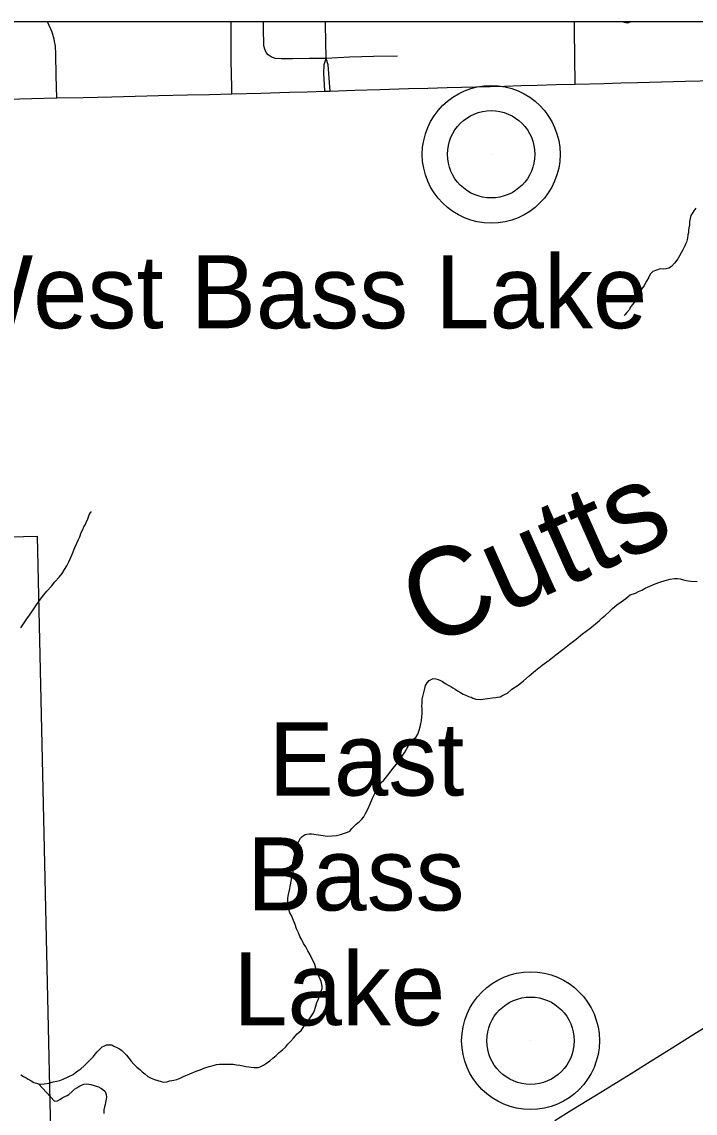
# Model space of a CAD drawing. Extents: x 103424 to 290657, y 38711 to 110967.
# Drawn here: x 149253 to 153117, y 104701 to 110967 of the extents above; entities that cross this region are included whole.
import ezdxf

# ---------------------------------------------------------------- set-up
doc = ezdxf.new("R2010")
doc.units = 0
for name, color, linetype in [('GM_X_Corporation', 7, 'Continuous'), ('GM_X_County_Road', 7, 'Continuous'), ('GM_X_Minor_River', 7, 'Continuous'), ('GM_X_Minor_River_Text', 7, 'Continuous'), ('GM_X_Township_Road', 7, 'Continuous'), ('GM_X_Unincorporated', 7, 'Continuous'), ('GM_X_Unincorporated_Location', 7, 'Continuous'), ('GM_X_Unincorporated_Text', 7, 'Continuous'), ('GM_X_US_Route', 7, 'Continuous')]:
    doc.layers.add(name, color=color, linetype=linetype)

msp = doc.modelspace()

# ---------------------------------------------------------------- linework, layer by layer
at = {"layer": 'GM_X_Corporation'}
for points in [[(103423.7, 96534.8), (103423.7, 38711.2), (175679.7, 38711.2), (175679.7, 110967.2), (119699, 110967.2), (119716.9, 106542.5), (119719.8, 106322.8), (119720.8, 106006.3), (119709.7, 99445.7), (119706.4, 99064.2), (119663.9, 96690), (117026.4, 96688.2), (115542.1, 96665), (105081.7, 96574.5)], [(173175.4, 110967.2), (148354.5, 110967.2), (148366.5, 110284), (148366.4, 110242.2), (148494.2, 102114.7), (148500.5, 101714.1), (148505.8, 101377.4), (148509.9, 101119.2), (148594.2, 97294.7), (158050.5, 97608.1), (158064.2, 97608.5), (162306.4, 97749.1), (162479.3, 97753.8), (165116.9, 97825.6), (173478.4, 98058.2), (173457.5, 99090), (173443.3, 99817.2), (173398.5, 101988.3), (173365.2, 103570.9), (173327.2, 105148.6), (173218, 109584.4)]]:
    msp.add_lwpolyline(points, close=True, dxfattribs=at)
msp.add_lwpolyline([(148394.4, 107990.6), (149341.4, 108013.6), (149443.1, 103484.7), (148478.9, 103465.7)], dxfattribs=at)
at = {"layer": 'GM_X_County_Road'}
msp.add_lwpolyline([(149168.7, 110523.9), (149311.2, 110527.1), (149453.8, 110530.1), (149605.6, 110533.6), (149770.7, 110537.4), (149904.4, 110540.5), (150038.2, 110543.6), (150203.2, 110547.3), (150331.2, 110550.1), (150459.2, 110552.9), (150624.2, 110557.9), (150789.2, 110562.9), (150890.5, 110565.9), (150991.8, 110569), (151022.9, 110569.9), (151165, 110574.4), (151307.2, 110578.8), (151472.2, 110583.7), (151582.8, 110586.9), (151693.4, 110590.1), (151858.4, 110594.4), (152023.4, 110598.7), (152116.8, 110601.2), (152210.2, 110603.6), (152320, 110606.7), (152429.7, 110609.8), (152594.7, 110613.8), (152690.5, 110616.2), (152786.4, 110618.5), (152924.5, 110622.2), (153062.6, 110625.9), (153227.6, 110630.5)], dxfattribs=at)
at = {"layer": 'GM_X_Minor_River'}
for points in [[(152745.6, 110967.2), (152738.4, 110963.4), (152726.4, 110959.1), (152710.2, 110962.9), (152692, 110966.6), (152690.6, 110967.2)], [(153120.7, 109897.6), (153108.9, 109881.2), (153101.1, 109866.9), (153093.3, 109854.7), (153089.5, 109838.5), (153085.8, 109820.2), (153084.1, 109802), (153080.4, 109783.8), (153078.7, 109769.6), (153078.9, 109757.5), (153075.1, 109743.3), (153073.4, 109725), (153067.7, 109702.7), (153061.9, 109690.5), (153058.1, 109680.3), (153046.4, 109657.9), (153017, 109606.9), (152999.3, 109582.3), (152981.5, 109561.8), (152965.5, 109553.4), (152951.5, 109549.1), (152937.4, 109546.9), (152917.2, 109548.5), (152895.1, 109542.1), (152875.1, 109533.6), (152859.2, 109519.2), (152851.4, 109500.9), (152837.7, 109478.4), (152824, 109453.9), (152810.3, 109431.5), (152798.7, 109405), (152783, 109376.4), (152767.3, 109356), (152755.4, 109341.6), (152743.6, 109327.3), (152739.7, 109315.1), (152725.9, 109298.7), (152714.1, 109284.3), (152710.6, 109281.4)], [(149247.5, 107487.3), (149263.2, 107509.8), (149278.9, 107534.3), (149296.6, 107560.9), (149314.3, 107585.4), (149334, 107614.1), (149351.7, 107638.6), (149371.4, 107667.3), (149397.1, 107698), (149422.8, 107726.8), (149442.5, 107751.4), (149468.3, 107778.1), (149484, 107800.6), (149497.7, 107823), (149511.5, 107843.5), (149523.2, 107865.9), (149532.9, 107888.3), (149544.5, 107914.8), (149558, 107949.4), (149569.7, 107973.8), (149579.4, 107994.2), (149587.2, 108010.5), (149594.8, 108034.8), (149602.6, 108053.2), (149608.4, 108067.4), (149616.2, 108079.7), (149622, 108091.9), (149631.7, 108114.3), (149639.4, 108136.6), (149649.2, 108151), (149651.2, 108153), (149653.2, 108153.1)], [(151516.6, 106861.1), (151526.4, 106877.5), (151534.1, 106899.8), (151539.7, 106920.1), (151543.4, 106938.4), (151547.2, 106954.6), (151548.8, 106976.8), (151550.5, 106997.1), (151550, 107021.3), (151549.7, 107041.5), (151551.5, 107053.6), (151551, 107077.9), (151566.1, 107138.7), (151569.8, 107157), (151579.6, 107171.3), (151591.5, 107185.7), (151601.5, 107191.9), (151613.5, 107196.2), (151629.7, 107194.4), (151641.8, 107190.6), (151656.1, 107184.8), (151668.3, 107179), (151682.6, 107169.1), (151700.9, 107159.3), (151715.2, 107151.5), (151727.4, 107143.7), (151739.7, 107135.8), (151754, 107125.9), (151770.3, 107116.1), (151786.6, 107106.3), (151804.9, 107098.6), (151817.1, 107092.7), (151831.3, 107088.9), (151841.5, 107083.1), (151857.8, 107077.3), (151886, 107075.8), (151926.3, 107082.6), (151954.5, 107085.1), (151972.6, 107087.4), (151982.6, 107089.6), (151998.7, 107091.9), (152008.7, 107098.2), (152022.7, 107104.5), (152040.7, 107112.9), (152064.5, 107135.5), (152102.5, 107158.4), (152132.3, 107183.2), (152164.1, 107212), (152201.8, 107243), (152239.6, 107274), (152279.5, 107303), (152317.3, 107331.9), (152357.1, 107362.9), (152396.9, 107394), (152434.7, 107422.9), (152470.5, 107453.8), (152512.3, 107484.9), (152567.9, 107530.3), (152583.8, 107544.8), (152603.7, 107561.3), (152623.6, 107579.8), (152643.4, 107598.4), (152667.3, 107619), (152693.2, 107637.6), (152719, 107656.3), (152744.9, 107676.9), (152775, 107687.6), (152793, 107696), (152811, 107704.4), (152831, 107714.8), (152857, 107727.4), (152887, 107740.1), (152915.1, 107750.7), (152945.2, 107759.3), (152973.3, 107767.9), (152999.5, 107770.3), (153015.6, 107770.6), (153031.8, 107768.9), (153050.1, 107763.2), (153066.3, 107759.4), (153092.6, 107755.9), (153128.9, 107754.5)], [(150779.5, 105096.6), (150795.3, 105113), (150813.1, 105131.5), (150832.9, 105156.1), (150856.7, 105176.7), (150872.5, 105199.2), (150888.2, 105221.7), (150904, 105242.2), (150915.8, 105260.6), (150927.6, 105277), (150933.4, 105291.2), (150939.1, 105309.5), (150946.7, 105335.9), (150956.4, 105358.3), (150964, 105382.7), (150971.8, 105401), (150977.5, 105417.3), (150977.3, 105427.4), (150975.1, 105439.4), (150970.7, 105457.5), (150951.8, 105501.6), (150947.5, 105517.7), (150941.1, 105533.8), (150934.7, 105553.9), (150926.3, 105571.9), (150917.9, 105589.9), (150907.5, 105609.9), (150894.9, 105634), (150882.4, 105655.9), (150870, 105675.9), (150859.5, 105695.9), (150849.1, 105716), (150840.6, 105736), (150830.1, 105760.1), (150821.6, 105784.1), (150808.9, 105816.2), (150800.5, 105836.3), (150792.1, 105852.3), (150787.9, 105864.4), (150783.6, 105878.4), (150781.3, 105894.5), (150779, 105912.7), (150780.6, 105934.9), (150784.2, 105957.2), (150789.8, 105981.5), (150795.3, 106012), (150802.7, 106054.5), (150808.3, 106076.8), (150810.1, 106091), (150807.8, 106105.1), (150807.5, 106123.3), (150809.2, 106139.5), (150812.9, 106155.7), (150816.6, 106176), (150820.4, 106192.2), (150824.1, 106206.4), (150827.9, 106220.6), (150831.7, 106234.8), (150839.4, 106253.1), (150843.3, 106263.3), (150853.1, 106279.6), (150863, 106289.9), (150878.9, 106300.3), (150889, 106302.5), (150903.1, 106304.8), (150915.2, 106305), (150981.9, 106296.1), (151006.2, 106292.5), (151034.4, 106293), (151058.6, 106295.4), (151082.7, 106301.9), (151104.8, 106308.4), (151122.8, 106314.7), (151134.8, 106321), (151146.7, 106335.4), (151172.5, 106360.1), (151190.3, 106376.5), (151204.2, 106388.9), (151216.1, 106403.3), (151225.8, 106421.6), (151239.5, 106446.1), (151253.1, 106476.6), (151266.6, 106509.2), (151280.2, 106539.7), (151291.9, 106564.2), (151303.7, 106582.6), (151315.5, 106599), (151331.4, 106613.4), (151345.2, 106631.8), (151360.9, 106652.3), (151376.7, 106672.8), (151392.5, 106691.2), (151404.4, 106705.6), (151416.2, 106719.9), (151426, 106738.3), (151439.8, 106756.7), (151451.6, 106773.1), (151461.3, 106791.4), (151480.9, 106826.1), (151500.7, 106848.7), (151516.6, 106861.1)], [(149247.1, 104921.8), (149263.4, 104912), (149277.7, 104904.1), (149289.9, 104896.3), (149306.2, 104886.5), (149322.6, 104876.7), (149336.8, 104872.9), (149348.9, 104869.1), (149363.1, 104867.3), (149381.2, 104869.6), (149409.4, 104874.2), (149433.5, 104880.7), (149453.6, 104885), (149471.6, 104889.4), (149489.7, 104895.8), (149547.7, 104923.1), (149559.6, 104933.4), (149575.6, 104943.8), (149591.5, 104956.2), (149611.4, 104972.7), (149625.3, 104987.1), (149639.1, 105001.5), (149653, 105015.9), (149664.9, 105026.2), (149674.7, 105040.5), (149686.6, 105052.8), (149698.5, 105067.2), (149714.4, 105081.6), (149724.4, 105085.8), (149738.4, 105094.2), (149748.4, 105094.3), (149758.5, 105094.5), (149770.7, 105092.7), (149780.9, 105086.8), (149795.1, 105081), (149813.4, 105071.3), (149827.7, 105061.4), (149840.1, 105047.5), (149854.5, 105033.6), (149866.8, 105017.7), (149881.3, 104999.8), (149895.7, 104981.8), (149914.2, 104966), (149930.6, 104952.1), (149944.9, 104938.3), (149959.3, 104926.4), (149975.7, 104912.6), (149996, 104902.8), (150014.3, 104895.1), (150034.6, 104889.4), (150052.9, 104883.6), (150069.1, 104879.9), (150085.2, 104880.2), (150103.3, 104886.5), (150125.4, 104891), (150143.5, 104895.3), (150161.5, 104901.7), (150181.5, 104912.2), (150253.6, 104941.8), (150277.7, 104950.3), (150303.7, 104960.8), (150327.8, 104969.3), (150351.8, 104975.8), (150369.9, 104980.2), (150388.1, 104982.5), (150404.2, 104982.8), (150422.3, 104983.1), (150442.5, 104983.5), (150466.8, 104981.9), (150485, 104978.2), (150505.2, 104976.5), (150523.4, 104972.8), (150539.6, 104969.1), (150555.8, 104967.4), (150570, 104965.6), (150586.1, 104963.8), (150600.2, 104964.1), (150612.4, 104964.3), (150624.4, 104968.6), (150640.4, 104976.9), (150658.3, 104987.4), (150676.2, 105001.8), (150694.1, 105016.3), (150712, 105032.7), (150729.9, 105049.2), (150749.8, 105065.7), (150765.6, 105080.2), (150779.5, 105096.6)], [(149348.9, 104869.1), (149441.5, 104769.7), (149457.6, 104772), (149471.6, 104780.3), (149485.6, 104788.7), (149499.5, 104797), (149513.6, 104803.3), (149523.6, 104807.5), (149541.4, 104826), (149555.3, 104838.4), (149569.3, 104846.7), (149581.2, 104855), (149595.2, 104861.3), (149609.2, 104867.6), (149625.3, 104869.9), (149637.5, 104868.1), (149649.6, 104866.3), (149694.3, 104853), (149706.5, 104845.1), (149716.7, 104839.3), (149731.1, 104825.4), (149737.4, 104809.3), (149739.7, 104793.2), (149737.9, 104781), (149734.2, 104762.8), (149732.4, 104750.6), (149728.6, 104738.5), (149724.9, 104720.2), (149723.2, 104700)]]:
    msp.add_lwpolyline(points, dxfattribs=at)
at = {"layer": 'GM_X_Township_Road'}
for points in [[(149453.8, 110530.1), (149451.3, 110656.9), (149449, 110783.6), (149448.5, 110797.6), (149447.5, 110811.7), (149446, 110825.7), (149444, 110839.6), (149441.5, 110853.4), (149438.4, 110867.1), (149434.9, 110880.8), (149430.9, 110894.3), (149426.7, 110907.6), (149421.9, 110920.8), (149410.8, 110946.6), (149404.5, 110959.2), (149400.1, 110967.2)], [(150459.2, 110552.9), (150458.3, 110590.7), (150454.7, 110745.3), (150454.1, 110910.3), (150453.9, 110967.2)], [(151409.7, 110770.7), (151271.4, 110767.4), (151133.1, 110764.1), (150999.7, 110757.5), (150903.5, 110756.2), (150807.2, 110754.9), (150742, 110754.2), (150707.2, 110756.8), (150683.8, 110766.3), (150666.9, 110777.9), (150656.3, 110791.3), (150647.3, 110809.4), (150642.9, 110829.6), (150640.5, 110932.2), (150640.2, 110967.2)], [(151022.9, 110569.9), (151011.7, 110720.4), (150999.7, 110757.5), (150997.6, 110853.4), (150995.6, 110949.4), (150995.2, 110967.2)], [(152429.7, 110609.8), (152427.8, 110764.1), (152425.9, 110918.4), (152425.2, 110967.2)], [(150991.8, 110569), (150989.8, 110608.9), (150986.9, 110667.7), (150988.2, 110722.1), (150999.7, 110757.5)]]:
    msp.add_lwpolyline(points, dxfattribs=at)
at = {"layer": 'GM_X_Unincorporated'}
for centre, radius in [((151946.9, 110206.6), 395.3), ((151946.9, 110206.6), 250.6), ((152172.7, 105117.3), 395.3), ((152172.7, 105117.3), 250.6)]:
    msp.add_circle(centre, radius, dxfattribs=at)
at = {"layer": 'GM_X_Unincorporated_Location'}
for p, q in [((151946.9, 110206.6), (151946.9, 110206.6)), ((152172.7, 105117.3), (152172.7, 105117.3))]:
    msp.add_line(p, q, dxfattribs=at)
at = {"layer": 'GM_X_US_Route'}
msp.add_lwpolyline([(152312.2, 104660), (152409.8, 104720.6), (152550.3, 104807.2), (152649.8, 104868.5), (152749.3, 104929.8), (152859.8, 104998.7), (152970.4, 105067.7), (153110.4, 105155.1), (153250.4, 105242.6)], dxfattribs=at)

# ---------------------------------------------------------------- texts
at = {"layer": 'GM_X_Minor_River_Text'}
msp.add_text('Cutts', height=503.42, rotation=23.93405, dxfattribs=at).set_placement((151575.8, 107367.3))
at = {"layer": 'GM_X_Unincorporated_Text'}
for s, height, p in [('West Bass Lake', 419.602, (148788.6, 109207.8)), ('East', 419.6, (150670.2, 106524.7)), ('Bass', 419.6, (150546.3, 105865.1)), ('Lake', 419.6, (150466.6, 105205.4))]:
    msp.add_text(s, height=height, rotation=0.00001, dxfattribs=at).set_placement(p)

doc.saveas('drawing.dxf')
